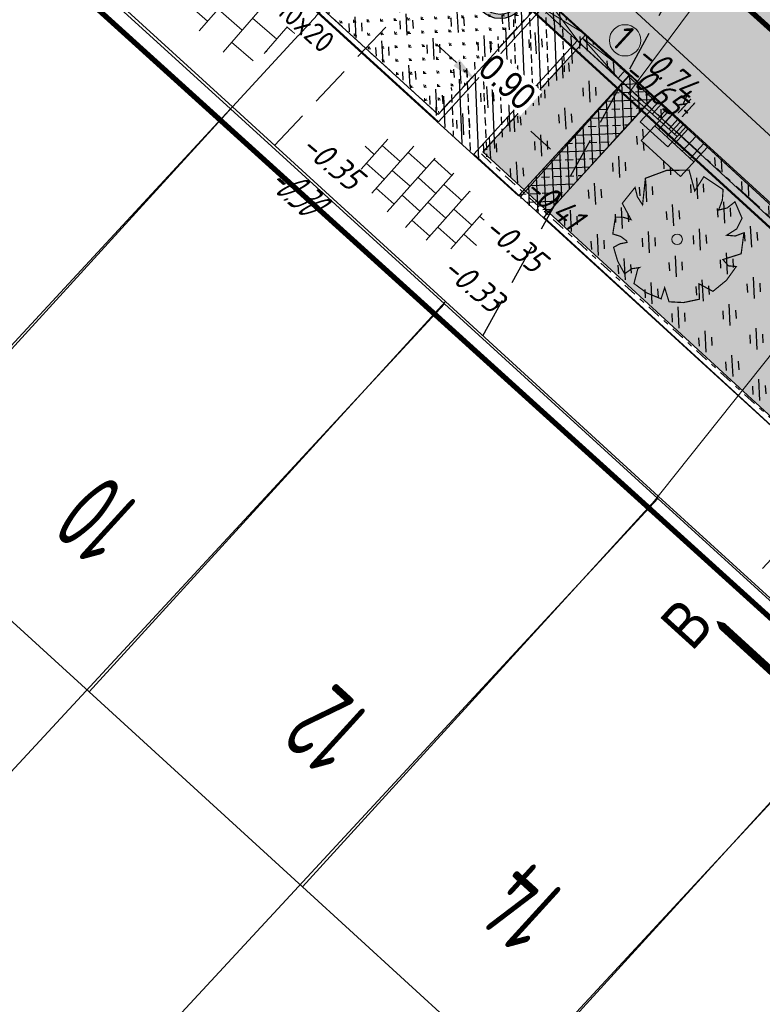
# Model space of a CAD drawing. Header units: metres. Extents: x 111546 to 149831, y 498798 to 507863.
# Tile 931 of 1056: x 111899 to 111913, y 501864 to 501883. Entities that reach past the tile are written whole.
import ezdxf
from ezdxf.enums import TextEntityAlignment as Align

# ---------------------------------------------------------------- set-up
doc = ezdxf.new("R2010")
doc.units = ezdxf.units.M
for name, pattern in [('ACAD_ISO14W100', [24, 12, -3, 0, -3, 0, -3, 0, -3]), ('CENTER', [50.8, 31.75, -6.35, 6.35, -6.35]), ('DASHDOT', [25.4, 12.7, -6.35, 0, -6.35]), ('DASHED', [19.05, 12.7, -6.35]), ('HIDDENX2', [19.05, 12.7, -6.35]), ('RI-VWA', [11, 5, -3, 0, -3])]:
    doc.linetypes.add(name, pattern=pattern)
for name, color, linetype in [('0-bs-hoogte dorpel', 130, 'Continuous'), ('0-dwarsprofiel locatie', 5, 'CENTER'), ('0-hoogte mv-bestaand', 253, 'Continuous'), ('0-werkgrens', 210, 'FENCELINE1'), ('1-aanvullen teelaarde', 153, 'Continuous'), ('1-ontgraven teelaarde tbv aanbrengen cunet', 252, 'DASHED'), ('2-nw-streng-DWA beton', 20, 'DASHED'), ('2-vw-DWA-streng-PVC250-incl grondwerk', 252, 'RI-HWA-V'), ('3-NW-HV-316010+318010-Afwerken zandbed voor wegfundering en menggranulaat-opp', 20, 'Continuous'), ('3-vw-band-ob 6x20', 30, 'Continuous'), ('3-vw-band-trb-13-15x25', 230, 'Continuous'), ('3-vw-HV-304010-Opbreken tegels-opp', 150, 'AI-KADASTRAAL'), ('4-vw-bossage', 3, 'Continuous'), ('4-vw-bossage-omlijsting', 7, 'Continuous'), ('6-OVL-nw-lichtmast', 7, 'Continuous'), ('6-OVL-nw-lichtmast nr', 2, 'Continuous'), ('B01_HOOFDGEBOUW', 1, 'Continuous'), ('B07_TUSSENMUUR', 1, 'Continuous'), ('Q26_BOOM', 252, 'Continuous'), ('temp bestaand', 7, 'Continuous'), ('Z02_HUISNUMMER', 7, 'Continuous')]:
    doc.layers.add(name, color=color, linetype=linetype)
for name, color, linetype, lineweight in [('0-kadastrale percelen', 253, 'AI-KADASTRAAL', 9), ('1-NW-HV-114100-opp-teelaarde-Grond verwerken in groenstroken nieuw', 132, 'KL-MS-N', 13), ('1-ontgraven zand tbv aanbrengen teelaarde', 94, 'RI-VWA', 50), ('2-YY-huisaansluiting DWA 125mm', 10, 'HIDDENX2', 30), ('2-YY-kolkleiding HWA 125mm', 150, 'Continuous', 15), ('3-nw-arcering-trottoir', 2, 'Continuous', 15), ('3-nw-band-ob 10x20', 7, 'Continuous', 13), ('3-nw-band-ob 10x20-achterkant', 7, 'DASHDOT', 13), ('3-nw-band-trb18-20x20-achterkant-betonrug', 20, 'ACAD_ISO14W100', 13), ('3-nw-band-trb18-20x20-voorkant-betonrug', 20, 'Continuous', 13), ('3-nw-band-verloopband-mindervalideband-maaiveld', 7, 'Continuous', 13), ('3-nw-band-verloopband-overgangsband naar verlaagde band trb', 7, 'Continuous', 5), ('3-nw-kolk trottoir', 7, 'Continuous', 13), ('3-nw-maatvoering', 181, 'Continuous', 15), ('3-nw-text-20-herinrichting', 7, 'Continuous', 15), ('3-vw-kolk-trottoirkolk', 50, 'Continuous', 13), ('3-vw-verharding', 3, 'Continuous', 15), ('4-nw-beplanting', 13, 'Continuous', 9)]:
    doc.layers.add(name, color=color, linetype=linetype, lineweight=lineweight)
doc.layers.add('3-nw-menggranulaat', color=7, linetype='Continuous', lineweight=13, true_color=0xebebeb)
doc.styles.get("Standard").update_dxf_attribs({"font": 'isocp-ie.shx'})
doc.styles.add('veysel', font='isocp-ie.shx', dxfattribs={"height": 0.1})
doc.styles.add('Zaanstad', font='ARIALN.TTF')
doc.styles.add('Zaanstad 1-500 2.5mm', font='ARIALN.TTF', dxfattribs={"height": 1.25})
doc.linetypes.add('AI-KADASTRAAL', pattern='A,5.5,-2,["K",Standard,S=1.8,R=0,X=0,Y=-0.9],-2,5.5,-2,[5,NLCS.SHX,S=0.75,R=0,X=0,Y=0],-2', length=19)
doc.linetypes.add('FENCELINE1', pattern='A,6.35,-2.54,[133,ltypeshp.shx,S=2.54,R=0,X=-2.54,Y=0],-2.54,25.4', length=36.83)
doc.linetypes.add('KL-MS-N', pattern='A,4,-1,[103,NLCS.SHX,S=0.75,R=0,X=0,Y=0],-1,4,-1,["M",Standard,S=1,R=0,X=0,Y=-0.5],-2', length=13)
doc.linetypes.add('RI-HWA-V', pattern='A,2.5,[24,NLCS.SHX,S=1,R=0,X=0,Y=0],2.5,-1.8', length=6.8)
doc.dimstyles.new('1-250', dxfattribs={"dimscale": 0.25, "dimtxt": 2, "dimasz": 2, "dimexe": 1, "dimexo": 1, "dimgap": 0.5, "dimtad": 1, "dimzin": 0, "dimdsep": 46, "dimtxsty": 'Zaanstad', "dimcen": 0, "dimclrd": 256, "dimclre": 256, "dimclrt": 256, "dimadec": 0, "dimazin": 0, "dimtfac": 1, "dimtofl": 0, "dimtmove": 0, "dimatfit": 3, "dimfxl": 1, "dimtfill": 1, "dimtolj": 1, "dimtzin": 0, "dimlwd": -1, "dimlwe": -1, "dimarcsym": 0})
pattern_1 = [(47.414373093, (0, 0), (-0.0107000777, 0.2537745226), [0.047625, -0.3115852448]), (2.414373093, (0, 0), (-0.0107000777, 0.25377452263), [0.047625, -0.206375]), (92.414373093, (0, 0), (-0.25377452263, -0.0107000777), [0.047625, -0.206375])]
pattern_2 = [(93.0825, (111898.09375, 501709.10954), (0.4534942, 0.5051169), [0.4, -0.56]), (93.0825, (111898.2071, 501709.2358), (0.4534942, 0.5051169), [0.16, -0.8]), (93.0825, (111897.96747, 501709.2229), (0.4534942, 0.5051169), [0.16, -0.8])]
pattern_3 = [(294.51638, (112010.33835, 501946.37295), (-0.2375469, -0.6359021), [0.4, -0.56]), (294.51638, (112010.27896, 501946.21397), (-0.2375469, -0.6359021), [0.16, -0.8]), (294.51638, (112010.49732, 501946.31356), (-0.2375469, -0.6359021), [0.16, -0.8])]

# ---------------------------------------------------------------- blocks, each defined once
blk = doc.blocks.new('Q26')
at = {"linetype": 'Continuous', "lineweight": 20, "const_width": 0.0225}
blk.add_lwpolyline([(0.757, 0.516), (1.237, 0.371), (1.308, -0.046), (1.235, -0.463), (0.83, -0.494), (1.061, -0.711), (0.757, -1.022), (0.565, -0.971), (0.395, -0.867), (0.404, -1.032), (0.49, -1.198), (0.163, -1.271), (-0.015, -1.136), (-0.097, -0.929), (-0.141, -1.084), (-0.112, -1.255), (-0.489, -1.131), (-0.532, -0.774), (-0.668, -0.854), (-0.707, -0.996), (-0.927, -0.766), (-1.083, -0.479), (-0.894, -0.246), (-1.181, -0.203), (-1.187, 0.104), (-1.122, 0.367), (-0.847, 0.398), (-1.04, 0.503), (-0.879, 0.749), (-0.663, 0.95), (-0.402, 0.826), (-0.388, 0.795), (-0.382, 0.942), (-0.452, 1.088), (-0.194, 1.172), (0.076, 1.199), (0.118, 1.07), (0.119, 0.935), (0.148, 0.935), (0.252, 1.031), (0.325, 1.167), (0.626, 1.059), (0.6, 0.925), (0.525, 0.78), (0.856, 0.885), (1.105, 0.593), (0.924, 0.584)], close=True, dxfattribs=at)
at = {"linetype": 'Continuous', "lineweight": 20}
blk.add_circle((0.001, -0.001), 0.0983, dxfattribs=at)
blk = doc.blocks.new('6-OVL-LM 5.0m')
at = {"linetype": 'ByBlock', "lineweight": -2}
h = blk.add_hatch(color=0, dxfattribs=at)
h.paths.add_polyline_path([(-0.002, 0.48, 1), (0.002, -0.48, 1)])
h.paths.add_polyline_path([(0.002, -0.4, -1), (-0.002, 0.4, -1)], flags=16)
h.paths.add_polyline_path([(0, -0.036, -1), (0, 0.036, -1)], flags=0)
blk.add_hatch(color=0, dxfattribs=at).paths.add_polyline_path([(1.201, -0.094), (1.199, 0.106), (0.759, 0.104), (0.76, -0.096)])
at = {"color": 0, "linetype": 'ByBlock', "lineweight": -2}
blk.add_lwpolyline([(0.76, 0.004), (0.48, 0.002)], dxfattribs=at)
blk.add_lwpolyline([(0.76, -0.096), (1.201, -0.094), (1.199, 0.106), (0.759, 0.104)], close=True, dxfattribs=at)
for radius in [0.48, 0.4, 0.036]:
    blk.add_circle((0, 0), radius, dxfattribs=at)
at = {"layer": '6-OVL-nw-lichtmast nr', "linetype": 'ByBlock', "lineweight": -2, "style": 'Zaanstad'}
blk.add_attdef('MAST', (1.307, 0.277), '', height=0.4, dxfattribs=at)
at = {"layer": '6-OVL-nw-lichtmast nr', "linetype": 'ByBlock', "lineweight": -2, "style": 'Zaanstad', "flags": 1}
blk.add_attdef('STRAAT', (1.307, -0.583), '', height=0.4, dxfattribs=at)
blk = doc.blocks.new('tgls')
at = {"linetype": 'Continuous'}
for p, q in [((-1.018, -0.663), (-1.018, 0.575)), ((-0.418, -0.668), (-0.418, 0.573)), ((0.182, -0.673), (0.182, 0.57)), ((0.782, -0.678), (0.782, 0.568)), ((-1.018, 0.329), (-1.552, 0.329)), ((0.182, 0.329), (-0.418, 0.329)), ((1.218, 0.329), (0.782, 0.329)), ((-1.618, 0.029), (-1.635, 0.029)), ((-1.618, -0.658), (-1.618, 0.09)), ((-0.418, 0.029), (-1.018, 0.029)), ((0.782, 0.029), (0.182, 0.029)), ((-1.018, -0.271), (-1.618, -0.271)), ((0.182, -0.271), (-0.418, -0.271)), ((1.382, -0.271), (0.782, -0.271)), ((1.382, -0.682), (1.382, -0.248)), ((-1.618, -0.571), (-1.803, -0.571)), ((-0.418, -0.571), (-1.018, -0.571)), ((0.782, -0.571), (0.182, -0.571)), ((1.473, -0.571), (1.382, -0.571))]:
    blk.add_line(p, q, dxfattribs=at)
blk = doc.blocks.new('straatkolk_M')
at = {"linetype": 'Continuous'}
for p, q in [((-0.404, 0.475), (-0.569, -0.255)), ((0.569, 0.255), (-0.404, 0.475)), ((0.569, 0.255), (0.404, -0.475)), ((0.404, -0.475), (-0.569, -0.255))]:
    blk.add_line(p, q, dxfattribs=at)
blk = doc.blocks.new('Bestaande trottoirkolk')
for points in [[(-0.4, 0.374), (-0.4, 0.748)], [(-0.2, 0.374), (-0.2, 0.748)], [(0, 0.374), (0, 0.748)], [(0.2, 0.374), (0.2, 0.748)], [(0.4, 0.374), (0.4, 0.748)], [(-0.499, 0.374), (0.499, 0.374)]]:
    blk.add_lwpolyline(points)
at = {"rotation": 12.74062106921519}
blk.add_blockref('straatkolk_M', (0, 0.374), dxfattribs=at)
blk = doc.blocks.new('*U738')
blk.add_line((0.225, 0), (-0.225, 0))
for points in [[(-0.28, -0.262), (-0.28, 0)], [(0, -0.262), (0, 0)], [(-0.14, -0.262), (-0.14, 0)], [(0.14, -0.262), (0.14, 0)], [(0.28, -0.262), (0.28, 0)], [(0.349, -0.262), (-0.349, -0.262)]]:
    blk.add_lwpolyline(points)
at = {"xscale": -0.7000000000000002, "yscale": 0.7000000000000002, "zscale": 0.7000000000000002, "rotation": 347.2593789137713}
blk.add_blockref('straatkolk_M', (0, -0.262), dxfattribs=at)
at = {"linetype": 'DASHDOT', "lineweight": 5, "width": 0.665014}
blk.add_text('tk', height=0.3703, rotation=179.9746, dxfattribs=at).set_placement((0.214, 0.438))
blk = doc.blocks.new('3-eindverloopband 18-20')
at = {"ltscale": 0.02}
h = blk.add_hatch(color=253, dxfattribs=at)
h.dxf.hatch_style = 1
h.paths.add_polyline_path([(0, 0), (1, 0), (1, -0.2), (0, -0.2)])
blk.add_line((1, 0), (0, -0.1))
at = {"flags": 128}
blk.add_lwpolyline([(1, 0), (0, 0)], dxfattribs=at)
for points in [[(1, 0), (1, -0.2), (0, -0.2), (0, 0)], [(0, -0.1), (1, -0.2)]]:
    blk.add_lwpolyline(points)
at = {"ltscale": 0.02}
blk.add_lwpolyline([(0, 0), (1, 0), (1, -0.2), (0, -0.2)], close=True, dxfattribs=at)
blk = doc.blocks.new('mindervalide band-middenstuk')
at = {"ltscale": 0.02}
h = blk.add_hatch(color=253, dxfattribs=at)
h.dxf.hatch_style = 1
h.paths.add_polyline_path([(112034.806, 501460.012), (112034.898, 501460.189), (112035.785, 501459.728), (112035.693, 501459.55)])
at = {"extrusion": (5.63262e-06, -1.48068e-05, 1), "elevation": -6.794}
blk.add_lwpolyline([(112034.898, 501460.189), (112035.693, 501459.55), (112035.785, 501459.728), (112034.806, 501460.012), (112034.898, 501460.189), (112035.785, 501459.728), (112035.693, 501459.55), (112034.806, 501460.012)], close=True, dxfattribs=at)
blk = doc.blocks.new('*D1453')
at = {"layer": '3-nw-maatvoering', "ltscale": 0.02, "transparency": 16777216}
for p, q in [((111906.979, 501882.075), (111906.611, 501882.414)), ((111907.253, 501881.634), (111907.178, 501881.553)), ((111907.917, 501881.027), (111907.841, 501880.944)), ((111908.378, 501880.789), (111908.746, 501880.451))]:
    blk.add_line(p, q, dxfattribs=at)
for points in [[(111907.036, 501882.137), (111906.923, 501882.014), (111907.347, 501881.737)], [(111908.435, 501880.851), (111908.322, 501880.728), (111908.01, 501881.128)]]:
    blk.add_solid(points, dxfattribs=at)
at = {"layer": '3-nw-maatvoering', "ltscale": 0.02, "transparency": 16777216, "insert": (111907.936, 501881.712), "char_height": 0.5, "attachment_point": 5, "rotation": 317.4144, "style": 'Zaanstad', "bg_fill": 3, "box_fill_scale": 1.1, "bg_fill_color": 256, "bg_fill_true_color": 13158600, "bg_fill_transparency": 0}
blk.add_mtext('\\A1;0.90', dxfattribs=at)
at = {"layer": 'Defpoints', "color": 0, "ltscale": 0.02, "transparency": 16777216}
for p in [(111907.422, 501881.818), (111908.086, 501881.211), (111908.01, 501881.128)]:
    blk.add_point(p, dxfattribs=at)

msp = doc.modelspace()

# ---------------------------------------------------------------- hatches: boundary and pattern name
at = {"layer": '1-aanvullen teelaarde', "ltscale": 10}
h = msp.add_hatch(dxfattribs=at)
h.set_pattern_fill('ANSI33', color=256, scale=0.047949)
h.set_pattern_definition([(2.414373, (113007.70055, 500874.1267), (-0.01282654, 0.30420793), []), (2.414373, (113007.85906, 500873.981), (-0.01282654, 0.30420793), [0.15223911, -0.076119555])])
h.paths.add_polyline_path([(111908.193, 501879.5709), (111908.623, 501879.1788), (111910.6649, 501881.4249), (111910.2196, 501881.8297)])
at = {"layer": '1-ontgraven teelaarde tbv aanbrengen cunet', "ltscale": 10}
h = msp.add_hatch(dxfattribs=at)
h.set_pattern_fill('ANSI33', color=256, scale=0.047949, angle=90)
h.set_pattern_definition([(92.414373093, (0, 0), (-0.30420793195, -0.01282653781), []), (92.414373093, (0.1457, 0.15852), (-0.30420793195, -0.01282653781), [0.15223910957, -0.07611955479])])
h.paths.add_polyline_path([(111908.3866, 501883.2531), (111906.4698, 501881.1466), (111907.4566, 501880.2005), (111909.3995, 501882.3279)])
at = {"layer": '1-ontgraven zand tbv aanbrengen teelaarde', "lineweight": -3, "ltscale": 0.02}
h = msp.add_hatch(dxfattribs=at)
h.set_pattern_fill('ANSI31', color=256, scale=0.047949, angle=90)
h.set_pattern_definition([(92.414373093, (0, 0), (-0.152103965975, -0.006413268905), [])])
h.paths.add_polyline_path([(111910.2229, 501881.8406), (111910.677, 501881.421), (111908.6135, 501879.1618), (111908.144, 501879.574)])
at = {"layer": '3-nw-arcering-trottoir'}
h = msp.add_hatch(dxfattribs=at)
h.set_pattern_fill('AVH-TEGEL_300X300_HALFST', color=256, scale=1.5, angle=118.21741, style=0, pattern_type=2)
h.set_pattern_definition([(138.24088646, (-304003.457, 209632.76117), (-0.48552822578, 0.13186107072), [0.45, -0.45]), (228.24088646, (-304003.457, 209632.76117), (0.33567815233, -0.2997001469), [])])
edge = h.paths.add_edge_path()
edge.add_ellipse((111906.3411, 501879.6048), major_axis=(-1.0876, 0.892), ratio=0.488545, start_angle=0, end_angle=360)
at = {"layer": '3-vw-HV-304010-Opbreken tegels-opp', "ltscale": 0.01}
h = msp.add_hatch(dxfattribs=at)
h.set_pattern_fill('GOST_GLASS', color=256, scale=0.08)
h.set_pattern_definition(pattern_3)
h.paths.add_polyline_path([(111903.41, 501880.0707), (111904.7008, 501879.939), (111905.0961, 501880.7866), (111903.8053, 501880.9184)], flags=9)
h = msp.add_hatch(dxfattribs=at)
h.set_pattern_fill('GOST_GLASS', color=256, scale=0.08)
h.set_pattern_definition(pattern_3)
h.paths.add_polyline_path([(111901.4565, 501873.7659), (111900.2929, 501874.8263), (111898.9277, 501873.3283), (111900.0913, 501872.2679)], flags=9)
h = msp.add_hatch(dxfattribs=at)
h.set_pattern_fill('GOST_GLASS', color=256, scale=0.08)
h.set_pattern_definition(pattern_3)
h.paths.add_polyline_path([(111905.7932, 501869.8367), (111904.5586, 501870.9619), (111903.1185, 501869.3817), (111904.3532, 501868.2565)], flags=9)
h = msp.add_hatch(dxfattribs=at)
h.set_pattern_fill('GOST_GLASS', color=256, scale=0.08)
h.set_pattern_definition(pattern_3)
h.paths.add_polyline_path([(111909.4377, 501866.4885), (111908.2013, 501867.6151), (111906.8374, 501866.1184), (111908.0737, 501864.9918)], flags=9)
at = {"layer": '4-nw-beplanting', "lineweight": 5, "transparency": 33554687}
h = msp.add_hatch(dxfattribs=at)
h.set_pattern_fill('GRASS', color=256, scale=0.01)
h.set_pattern_definition(pattern_1)
h.paths.add_polyline_path([(111902.2469, 501888.8772), (111908.4982, 501883.1336), (111906.634, 501881.1053), (111900.3721, 501886.8247)])
h = msp.add_hatch(dxfattribs=at)
h.set_pattern_fill('GRASS', color=256, scale=0.01)
h.set_pattern_definition(pattern_1)
h.paths.add_polyline_path([(111909.321, 501882.4161), (111920.9706, 501871.7092), (111919.1225, 501869.6984), (111907.473, 501880.4053)])
at = {"layer": '4-vw-bossage', "ltscale": 0.001}
h = msp.add_hatch(dxfattribs=at)
h.set_pattern_fill('GOST_GLASS', color=256, scale=0.08)
h.set_pattern_definition(pattern_2)
h.paths.add_polyline_path([(111910.2191, 501881.8364), (111908.144, 501879.574), (111900.32, 501886.705), (111902.402, 501889.005)])
h = msp.add_hatch(dxfattribs=at)
h.set_pattern_fill('GOST_GLASS', color=256, scale=0.08)
h.set_pattern_definition(pattern_2)
h.paths.add_polyline_path([(111919.545, 501873.28), (111917.52, 501871.023), (111908.6203, 501879.1758), (111910.677, 501881.421), (111910.9555, 501881.1643), (111910.4483, 501880.614), (111911.1818, 501879.9379), (111911.6891, 501880.4882)])

# ---------------------------------------------------------------- linework, layer by layer
at = {"layer": '0-dwarsprofiel locatie', "extrusion": (-4.3512e-09, 3.96455e-09, 1)}
msp.add_lwpolyline([(111913.4749, 501870.1265, 0.15, 0.15, 0), (111913.4749, 501870.1265, 0.15, 0.15, 0), (111912.5561, 501870.9657, 1, 0, 0), (111911.8578, 501871.6034, 0.15, 0.15, 0)], format="xyseb", dxfattribs=at)
at = {"layer": '0-kadastrale percelen', "ltscale": 0.25}
for p, q in [((111902.74, 501881.21), (111898.727, 501884.869)), ((111889.206, 501866.602), (111902.74, 501881.21)), ((111906.752, 501877.551), (111902.74, 501881.21)), ((111906.752, 501877.551), (111893.215, 501862.939)), ((111910.757, 501873.9), (111906.752, 501877.551)), ((111910.757, 501873.9), (111897.217, 501859.282)), ((111914.77, 501870.241), (111910.757, 501873.9)), ((111901.225, 501855.621), (111914.77, 501870.241))]:
    msp.add_line(p, q, dxfattribs=at)
at = {"layer": '1-NW-HV-114100-opp-teelaarde-Grond verwerken in groenstroken nieuw', "ltscale": 0.02}
msp.add_lwpolyline([(111908.1804, 501879.5573), (111908.6105, 501879.1652), (111910.6524, 501881.4112), (111910.2071, 501881.8161)], close=True, dxfattribs=at)
at = {"layer": '2-nw-streng-DWA beton', "ltscale": 0.1, "const_width": 0.1}
msp.add_lwpolyline([(111928.7984, 501868.3602), (111905.2121, 501889.606)], dxfattribs=at)
at = {"layer": '2-vw-DWA-streng-PVC250-incl grondwerk', "ltscale": 0.2, "flags": 128}
msp.add_lwpolyline([(111928.3787, 501866.4167), (111904.072, 501888.81)], dxfattribs=at)
at = {"layer": '2-YY-huisaansluiting DWA 125mm', "ltscale": 0.06, "elevation": 0}
for points in [[(111907.4746, 501876.9521), (111911.3814, 501884.0489)], [(111917.8586, 501878.2144), (111912.4868, 501872.3228)]]:
    msp.add_lwpolyline(points, dxfattribs=at)
at = {"layer": '2-YY-kolkleiding HWA 125mm', "ltscale": 0.06, "elevation": 0}
msp.add_lwpolyline([(111910.6044, 501881.1604), (111910.2092, 501881.4983), (111912.5709, 501884.6824), (111915.1693, 501884.4658), (111915.985, 501883.7209)], dxfattribs=at)
at = {"layer": '2-YY-kolkleiding HWA 125mm', "ltscale": 0.06}
msp.add_lwpolyline([(111910.5694, 501873.6975), (111916.4637, 501881.0982)], dxfattribs=at)
at = {"layer": '3-nw-band-ob 10x20', "ltscale": 0.02}
for points in [[(111908.5827, 501883.0905), (111906.6404, 501880.964), (111900.2309, 501886.8183)], [(111921.0712, 501871.6836), (111919.1289, 501869.5571), (111907.3049, 501880.357), (111909.2472, 501882.4835)]]:
    msp.add_lwpolyline(points, dxfattribs=at)
at = {"layer": '3-nw-band-ob 10x20-achterkant', "ltscale": 0.02}
for points in [[(111908.5088, 501883.1579), (111906.634, 501881.1053), (111900.3721, 501886.8247)], [(111909.321, 501882.4161), (111907.4462, 501880.3634), (111919.1225, 501869.6984), (111920.9974, 501871.7511)]]:
    msp.add_lwpolyline(points, dxfattribs=at)
at = {"layer": '3-nw-band-trb18-20x20-achterkant-betonrug', "ltscale": 0.05}
msp.add_lwpolyline([(111910.0133, 501881.7842), (111920.2875, 501872.3963)], dxfattribs=at)
at = {"layer": '3-nw-band-trb18-20x20-voorkant-betonrug', "ltscale": 0.05}
msp.add_lwpolyline([(111920.4246, 501872.5464), (111910.1481, 501881.9318)], dxfattribs=at)
at = {"layer": '3-nw-band-verloopband-overgangsband naar verlaagde band trb'}
msp.add_circle((111910.1434, 501882.4939, -0.0008), 0.2937, dxfattribs=at)
at = {"layer": '3-vw-band-ob 6x20', "ltscale": 0.05}
for points in [[(111902.823, 501888.624), (111902.402, 501889.005), (111900.32, 501886.705), (111908.144, 501879.574), (111910.226, 501881.844)], [(111910.677, 501881.421), (111908.614, 501879.169), (111917.52, 501871.023), (111919.545, 501873.28)]]:
    msp.add_lwpolyline(points, dxfattribs=at)
at = {"layer": '3-vw-band-trb-13-15x25', "ltscale": 0.1}
msp.add_lwpolyline([(111902.823, 501888.624), (111910.226, 501881.844), (111910.677, 501881.421), (111919.545, 501873.28), (111919.997, 501872.876), (111926.379, 501867.074), (111926.967, 501866.54)], dxfattribs=at)
at = {"layer": '4-vw-bossage-omlijsting', "ltscale": 0.01}
for points in [[(111910.2191, 501881.8364), (111908.144, 501879.574), (111900.32, 501886.705), (111902.402, 501889.005)], [(111919.545, 501873.28), (111917.52, 501871.023), (111908.6203, 501879.1758), (111910.677, 501881.421), (111910.9555, 501881.1643), (111910.4483, 501880.614), (111911.1818, 501879.9379), (111911.6891, 501880.4882)]]:
    msp.add_lwpolyline(points, close=True, dxfattribs=at)
at = {"layer": 'B01_HOOFDGEBOUW'}
for p, q in [((111898.774, 501884.898), (111902.774, 501881.245)), ((111902.774, 501881.245), (111906.774, 501877.592)), ((111906.774, 501877.592), (111910.773, 501873.939)), ((111910.773, 501873.939), (111914.773, 501870.285)), ((111900.089, 501870.269), (111896.089, 501873.922)), ((111904.088, 501866.615), (111900.089, 501870.269)), ((111908.088, 501862.962), (111904.088, 501866.615))]:
    msp.add_line(p, q, dxfattribs=at)
at = {"layer": 'B07_TUSSENMUUR'}
for p, q in [((111896.089, 501873.922), (111902.774, 501881.245)), ((111900.089, 501870.269), (111906.774, 501877.592)), ((111904.088, 501866.615), (111910.773, 501873.939)), ((111908.088, 501862.962), (111914.773, 501870.285))]:
    msp.add_line(p, q, dxfattribs=at)
at = {"layer": 'temp bestaand', "ltscale": 0.4}
msp.add_lwpolyline([(111909.321, 501882.4161), (111920.9706, 501871.7092), (111919.1225, 501869.6984), (111907.473, 501880.4053)], close=True, dxfattribs=at)

# ---------------------------------------------------------------- block references
at = {"layer": '3-nw-band-verloopband-mindervalideband-maaiveld', "ltscale": 0.02, "extrusion": (5.59474e-06, 2.36699e-05, 1), "rotation": 345.0781796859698}
msp.add_blockref('mindervalide band-middenstuk', (-125474.5978, 46182.3661, 12.508), dxfattribs=at)
at = {"layer": '3-nw-band-verloopband-overgangsband naar verlaagde band trb', "extrusion": (-3.53284e-09, -3.86824e-09, 1), "rotation": 317.5947054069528}
msp.add_blockref('3-eindverloopband 18-20', (111909.4098, 501882.6062, 0), dxfattribs=at)
at = {"layer": '3-nw-kolk trottoir', "ltscale": 0.05, "rotation": 317.5947043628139}
msp.add_blockref('*U738', (111911.0389, 501881.1183), dxfattribs=at)
at = {"layer": '3-vw-kolk-trottoirkolk', "rotation": 317.331956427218}
msp.add_blockref('Bestaande trottoirkolk', (111910.8151, 501880.2759), dxfattribs=at)
at = {"layer": '3-vw-verharding', "rotation": 138.9332947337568}
msp.add_blockref('tgls', (111902.2096, 501883.3762), dxfattribs=at)
at = {"layer": '6-OVL-nw-lichtmast', "ltscale": 0.05, "rotation": 43.72176739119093}
msp.add_blockref('6-OVL-LM 5.0m', (111907.7977, 501883.3806), dxfattribs=at)
at = {"layer": 'Q26_BOOM', "rotation": 100.7367446}
msp.add_blockref('Q26', (111911.12, 501878.76), dxfattribs=at)

# ---------------------------------------------------------------- texts
at = {"layer": '0-bs-hoogte dorpel', "oblique": 25, "width": 0.6}
msp.add_text('-0.30', height=0.6, rotation=318.77646, dxfattribs=at).set_placement((111903.7425, 501879.4867), align=Align.CENTER)
at = {"layer": '0-dwarsprofiel locatie', "insert": (111910.7531, 501871.5983), "char_height": 0.8664, "attachment_point": 1, "rotation": 47.74591, "style": 'Zaanstad 1-500 2.5mm'}
msp.add_mtext_dynamic_manual_height_columns('B', width=1.716491, gutter_width=21.66, heights=[2.939], dxfattribs=at)
at = {"layer": '0-hoogte mv-bestaand', "style": 'veysel', "oblique": 15}
for s, p in [('-0.74', (111910.7964, 501881.7497)), ('-0.65', (111910.5432, 501881.4453)), ('-0.35', (111904.4984, 501880.051)), ('-0.41', (111908.6685, 501879.2782)), ('-0.35', (111907.9337, 501878.5049)), ('-0.33', (111907.1531, 501877.752))]:
    msp.add_text(s, height=0.45, rotation=320, dxfattribs=at).set_placement(p, align=Align.CENTER)
at = {"layer": '3-nw-band-verloopband-overgangsband naar verlaagde band trb', "style": 'veysel'}
msp.add_text('1', height=0.5, rotation=317.41437, dxfattribs=at).set_placement((111909.8579, 501882.4394, -0.0004))
at = {"layer": 'Z02_HUISNUMMER', "linetype": 'DASHDOT', "width": 0.665112}
for s, p in [('10', (111901.14, 501873.698)), ('12', (111905.451, 501869.768)), ('14', (111909.122, 501866.421))]:
    msp.add_text(s, height=1.5, rotation=137.65677, dxfattribs=at).set_placement(p)

# ---------------------------------------------------------------- next in the draw order: texts
at = {"layer": '3-nw-text-20-herinrichting', "color": 0, "insert": (111902.999, 501883.5267), "char_height": 0.408319, "attachment_point": 7, "rotation": 318.37232, "style": 'veysel', "bg_fill": 3, "box_fill_scale": 1.1, "bg_fill_color": 256, "bg_fill_true_color": 13158600, "bg_fill_transparency": 0}
msp.add_mtext('\\A1;ob 10x20', dxfattribs=at)

# ---------------------------------------------------------------- next in the draw order: hatches: boundary and pattern name
at = {"layer": '3-nw-menggranulaat', "ltscale": 0.02}
h = msp.add_hatch(color=256, dxfattribs=at)
h.dxf.hatch_style = 1
edge = h.paths.add_edge_path(flags=17)
edge.add_line((111945.4205, 501891.0356), (111945.6729, 501890.794))
edge.add_line((111945.6729, 501890.794), (111945.6874, 501890.807))
edge.add_line((111945.6874, 501890.807), (111945.7046, 501890.8177))
edge.add_line((111945.7046, 501890.8177), (111945.7238, 501890.8259))
edge.add_line((111945.7238, 501890.8259), (111945.7445, 501890.8318))
edge.add_line((111945.7445, 501890.8318), (111945.7662, 501890.8351))
edge.add_line((111945.7662, 501890.8351), (111945.7883, 501890.836))
edge.add_line((111945.7883, 501890.836), (111945.8102, 501890.8344))
edge.add_line((111945.8102, 501890.8344), (111945.8314, 501890.8303))
edge.add_line((111945.8314, 501890.8303), (111945.8513, 501890.8237))
edge.add_line((111945.8513, 501890.8237), (111945.8693, 501890.8145))
edge.add_line((111945.8693, 501890.8145), (111945.8849, 501890.8028))
edge.add_arc((111943.4234, 501888.1077), 3.65, -30.75903, 47.59341, ccw=False)
edge.add_line((111946.56, 501886.241), (111946.396, 501885.9655))
edge.add_line((111946.396, 501885.9655), (111953.9762, 501881.4542))
edge.add_line((111953.9762, 501881.4542), (111958.2826, 501888.69))
edge.add_line((111958.2826, 501888.69), (111956.8741, 501889.9773))
edge.add_line((111956.8741, 501889.9773), (111951.4568, 501894.3664))
edge.add_line((111951.4568, 501894.3664), (111933.3048, 501910.9454))
edge.add_arc((111934.4175, 501912.1637), 1.65, 137.59341, 227.59341, ccw=False)
edge.add_line((111933.1992, 501913.2764), (111952.7546, 501934.6874))
edge.add_line((111952.7546, 501934.6874), (111952.7652, 501934.6999))
edge.add_line((111952.7652, 501934.6999), (111952.7884, 501934.7244))
edge.add_line((111952.7884, 501934.7244), (111958.8189, 501941.3271))
edge.add_arc((111962.9907, 501937.5168), 5.65, 65.58791, 137.59341, ccw=False)
edge.add_line((111965.3258, 501942.6617), (111990.2953, 501931.3286))
edge.add_line((111990.2953, 501931.3286), (111992.5123, 501928.7742))
edge.add_line((111992.5123, 501928.7742), (111996.2832, 501938.3855))
edge.add_line((111996.2832, 501938.3855), (111993.0828, 501937.6602))
edge.add_line((111993.0828, 501937.6602), (111947.8566, 501958.1872))
edge.add_line((111947.8566, 501958.1872), (111944.1829, 501950.2846))
edge.add_line((111944.1829, 501950.2846), (111946.0273, 501949.4554))
edge.add_arc((111943.3152, 501943.3934), 6.641, -41.72574, 65.89655, ccw=False)
edge.add_line((111948.2716, 501938.9734), (111948.2104, 501938.9056))
edge.add_line((111948.2104, 501938.9056), (111948.1767, 501938.8686))
edge.add_line((111948.1767, 501938.8686), (111919.7385, 501908.7564))
edge.add_line((111919.7385, 501908.7564), (111924.5965, 501904.3126))
edge.add_line((111924.5965, 501904.3126), (111926.7841, 501906.8548))
edge.add_line((111926.7841, 501906.8548), (111926.8718, 501906.9396))
edge.add_arc((111927.9845, 501905.4644), 1.8478, 39.9448, 127.02577, ccw=False)
edge.add_line((111929.4011, 501906.6508), (111929.3935, 501906.5287))
edge.add_line((111929.3935, 501906.5287), (111929.4066, 501906.5141))
edge.add_line((111929.4066, 501906.5141), (111929.4175, 501906.497))
edge.add_line((111929.4175, 501906.497), (111929.426, 501906.4777))
edge.add_line((111929.426, 501906.4777), (111929.4321, 501906.4569))
edge.add_line((111929.4321, 501906.4569), (111929.4359, 501906.4352))
edge.add_line((111929.4359, 501906.4352), (111929.4371, 501906.4131))
edge.add_line((111929.4371, 501906.4131), (111929.4359, 501906.3911))
edge.add_line((111929.4359, 501906.3911), (111929.4321, 501906.3699))
edge.add_line((111929.4321, 501906.3699), (111929.4257, 501906.35))
edge.add_line((111929.4257, 501906.35), (111929.4167, 501906.3319))
edge.add_line((111929.4167, 501906.3319), (111929.338, 501906.2428))
edge.add_line((111929.338, 501906.2428), (111945.4205, 501891.0356))
edge = h.paths.add_edge_path()
edge.add_line((111939.0689, 501884.2217), (111923.2649, 501898.6751))
edge.add_line((111923.2649, 501898.6751), (111923.0035, 501899.3073))
edge.add_line((111923.0035, 501899.3073), (111922.989, 501899.2943))
edge.add_line((111922.989, 501899.2943), (111922.9719, 501899.2837))
edge.add_line((111922.9719, 501899.2837), (111922.9527, 501899.2756))
edge.add_line((111922.9527, 501899.2756), (111922.932, 501899.2699))
edge.add_line((111922.932, 501899.2699), (111922.9104, 501899.2666))
edge.add_line((111922.9104, 501899.2666), (111922.8883, 501899.2659))
edge.add_line((111922.8883, 501899.2659), (111922.8665, 501899.2676))
edge.add_line((111922.8665, 501899.2676), (111922.8453, 501899.2718))
edge.add_line((111922.8453, 501899.2718), (111922.8254, 501899.2785))
edge.add_line((111922.8254, 501899.2785), (111922.8074, 501899.2877))
edge.add_line((111922.8074, 501899.2877), (111922.7918, 501899.2994))
edge.add_line((111922.7918, 501899.2994), (111922.7244, 501899.361))
edge.add_arc((111923.7904, 501900.8134), 1.8016, 142.46827, 233.72181, ccw=False)
edge.add_line((111922.3617, 501901.9109), (111924.5902, 501904.3072))
edge.add_line((111924.5902, 501904.3072), (111919.7344, 501908.7519))
edge.add_line((111919.7344, 501908.7519), (111909.1625, 501897.0827))
edge.add_line((111909.1625, 501897.0827), (111913.8523, 501892.7753))
edge.add_line((111913.8523, 501892.7753), (111915.8761, 501894.9148))
edge.add_arc((111917.0874, 501893.8799), 1.5932, 61.0323, 139.48943, ccw=False)
edge.add_line((111917.8591, 501895.2738), (111918.9555, 501894.4073))
edge.add_line((111918.9555, 501894.4073), (111918.9686, 501894.3928))
edge.add_line((111918.9686, 501894.3928), (111918.9794, 501894.3756))
edge.add_line((111918.9794, 501894.3756), (111918.9879, 501894.3564))
edge.add_line((111918.9879, 501894.3564), (111918.9939, 501894.3357))
edge.add_line((111918.9939, 501894.3357), (111918.9976, 501894.314))
edge.add_line((111918.9976, 501894.314), (111918.9988, 501894.2919))
edge.add_line((111918.9988, 501894.2919), (111918.9974, 501894.27))
edge.add_line((111918.9974, 501894.27), (111918.9936, 501894.2488))
edge.add_line((111918.9936, 501894.2488), (111918.9871, 501894.2289))
edge.add_line((111918.9871, 501894.2289), (111918.9781, 501894.2108))
edge.add_line((111918.9781, 501894.2108), (111918.9664, 501894.1952))
edge.add_line((111918.9664, 501894.1952), (111937.2225, 501877.2639))
edge.add_line((111937.2225, 501877.2639), (111937.3506, 501877.4043))
edge.add_line((111937.3506, 501877.4043), (111937.3651, 501877.4173))
edge.add_line((111937.3651, 501877.4173), (111937.3822, 501877.4279))
edge.add_line((111937.3822, 501877.4279), (111937.4014, 501877.4361))
edge.add_line((111937.4014, 501877.4361), (111937.4221, 501877.4419))
edge.add_line((111937.4221, 501877.4419), (111937.4437, 501877.4452))
edge.add_line((111937.4437, 501877.4452), (111937.4658, 501877.446))
edge.add_line((111937.4658, 501877.446), (111937.4876, 501877.4444))
edge.add_line((111937.4876, 501877.4444), (111937.5088, 501877.4403))
edge.add_line((111937.5088, 501877.4403), (111937.5286, 501877.4336))
edge.add_line((111937.5286, 501877.4336), (111937.5466, 501877.4245))
edge.add_line((111937.5466, 501877.4245), (111937.5622, 501877.4128))
edge.add_line((111937.5622, 501877.4128), (111938.7544, 501876.3239))
edge.add_arc((111936.2929, 501873.6289), 3.65, -30.75903, 47.59341, ccw=False)
edge.add_line((111939.4294, 501871.7622), (111938.385, 501870.0074))
edge.add_arc((111935.2485, 501871.8741), 3.65, 245.34011, 329.24097, ccw=False)
edge.add_line((111933.7256, 501868.557), (111929.0206, 501864.0685))
edge.add_arc((111924.456, 501860.7388), 5.65, -42.41791, 36.11015, ccw=False)
edge.add_line((111928.6271, 501856.9276), (111889.9448, 501814.5917))
edge.add_line((111889.9448, 501814.5917), (111889.9191, 501814.5632))
edge.add_line((111889.9191, 501814.5632), (111886.2337, 501810.5301))
edge.add_arc((111888.7069, 501808.2704), 3.35, 137.58209, 197.54111)
edge.add_line((111885.5126, 501807.2607), (111890.1896, 501792.4643))
edge.add_arc((111884.8023, 501790.7615), 5.65, -42.58489, 17.54111, ccw=False)
edge.add_line((111888.9623, 501786.9382), (111860.4469, 501755.9116))
edge.add_line((111860.4469, 501755.9116), (111859.2031, 501754.8538))
edge.add_arc((111856.663, 501757.1884), 3.45, 227.41511, 317.41511, ccw=False)
edge.add_line((111854.3284, 501754.6482), (111853.4568, 501755.1777))
edge.add_line((111853.4568, 501755.1777), (111841.6617, 501766.0181))
edge.add_line((111841.6617, 501766.0181), (111839.7535, 501767.7719))
edge.add_line((111839.7535, 501767.7719), (111835.8964, 501763.5751))
edge.add_line((111835.8964, 501763.5751), (111836.3161, 501763.1893))
edge.add_line((111836.3161, 501763.1893), (111876.9192, 501725.8727))
edge.add_line((111876.9192, 501725.8727), (111896.1196, 501708.2263))
edge.add_line((111896.1196, 501708.2263), (111899.9767, 501712.4231))
edge.add_line((111899.9767, 501712.4231), (111865.4492, 501744.1559))
edge.add_line((111865.4492, 501744.1559), (111865.3726, 501744.498))
edge.add_arc((111868.3838, 501747.7744), 4.45, 137.6472, 227.41511, ccw=False)
edge.add_line((111865.0952, 501750.7724), (111898.3784, 501787.2824))
edge.add_arc((111895.9027, 501789.5392), 3.35, 317.64716, 383.53609)
edge.add_line((111898.974, 501790.877), (111897.9326, 501793.2678))
edge.add_line((111897.9326, 501793.2678), (111893.2508, 501804.0168))
edge.add_arc((111897.6973, 501805.9535), 4.85, 137.58209, 203.53609, ccw=False)
edge.add_line((111894.1169, 501809.225), (111896.1368, 501811.4357))
edge.add_line((111896.1368, 501811.4357), (111933.9229, 501852.7908))
edge.add_arc((111938.094, 501848.9797), 5.65, 58.6164, 137.58209, ccw=False)
edge.add_line((111941.0363, 501853.8031), (111953.1191, 501846.4325))
edge.add_line((111953.1191, 501846.4325), (111956.6082, 501852.1523))
edge.add_line((111956.6082, 501852.1523), (111946.6541, 501858.2243))
edge.add_arc((111949.5965, 501863.0477), 5.65, 149.24097, 238.6164, ccw=False)
edge.add_line((111944.7413, 501865.9373), (111953.9493, 501881.412))
edge.add_line((111953.9493, 501881.412), (111946.3755, 501885.9311))
edge.add_line((111946.3755, 501885.9311), (111945.5156, 501884.4862))
edge.add_arc((111942.3791, 501886.3529), 3.65, 227.59341, 329.24097, ccw=False)
edge.add_line((111939.9176, 501883.6579), (111939.889, 501883.6834))
edge.add_line((111939.889, 501883.6834), (111939.8577, 501883.7108))
edge.add_line((111939.8577, 501883.7108), (111939.7902, 501883.77))
edge.add_line((111939.7902, 501883.77), (111939.7218, 501883.8337))
edge.add_line((111939.7218, 501883.8337), (111939.6895, 501883.8666))
edge.add_line((111939.6895, 501883.8666), (111939.6596, 501883.8999))
edge.add_line((111939.6596, 501883.8999), (111939.6328, 501883.9333))
edge.add_line((111939.6328, 501883.9333), (111939.6101, 501883.9666))
edge.add_line((111939.6101, 501883.9666), (111939.5924, 501883.9996))
edge.add_line((111939.5924, 501883.9996), (111939.5804, 501884.032))
edge.add_line((111939.5804, 501884.032), (111939.5751, 501884.0637))
edge.add_line((111939.5751, 501884.0637), (111939.5772, 501884.0942))
edge.add_line((111939.5772, 501884.0942), (111939.5814, 501884.109))
edge.add_line((111939.5814, 501884.109), (111939.5877, 501884.1235))
edge.add_line((111939.5877, 501884.1235), (111939.5963, 501884.1376))
edge.add_line((111939.5963, 501884.1376), (111939.3596, 501884.0053))
edge.add_line((111939.3596, 501884.0053), (111939.0689, 501884.2217))
edge = h.paths.add_edge_path(flags=17)
edge.add_line((111933.0577, 501869.1111), (111912.895, 501887.549))
edge.add_line((111912.895, 501887.549), (111912.8805, 501887.5359))
edge.add_line((111912.8805, 501887.5359), (111912.8633, 501887.5253))
edge.add_line((111912.8633, 501887.5253), (111912.8441, 501887.517))
edge.add_line((111912.8441, 501887.517), (111912.8234, 501887.5112))
edge.add_line((111912.8234, 501887.5112), (111912.8017, 501887.5079))
edge.add_line((111912.8017, 501887.5079), (111912.7796, 501887.507))
edge.add_line((111912.7796, 501887.507), (111912.7577, 501887.5086))
edge.add_line((111912.7577, 501887.5086), (111912.7366, 501887.5127))
edge.add_line((111912.7366, 501887.5127), (111912.7167, 501887.5193))
edge.add_line((111912.7167, 501887.5193), (111912.6986, 501887.5285))
edge.add_line((111912.6986, 501887.5285), (111912.683, 501887.5402))
edge.add_line((111912.683, 501887.5402), (111912.2714, 501887.9162))
edge.add_arc((111913.4223, 501889.4072), 1.8836, 145.26236, 232.33447, ccw=False)
edge.add_line((111911.8745, 501890.4805), (111913.8494, 501892.7722))
edge.add_line((111913.8494, 501892.7722), (111909.1549, 501897.0744))
edge.add_line((111909.1549, 501897.0744), (111901.8785, 501889.0129))
edge.add_line((111901.8785, 501889.0129), (111928.2662, 501864.9107))
edge.add_arc((111924.456, 501860.7388), 5.65, 37.7584, 47.59468, ccw=False)
edge.add_line((111928.9229, 501864.1984), (111933.6754, 501868.5805))
edge.add_arc((111935.2485, 501871.8741), 3.65, 233.53134, 244.47053, ccw=False)
edge.add_line((111933.079, 501868.9388), (111933.0701, 501868.9465))
edge.add_line((111933.0701, 501868.9465), (111933.0624, 501868.9556))
edge.add_line((111933.0624, 501868.9556), (111933.0558, 501868.9659))
edge.add_line((111933.0558, 501868.9659), (111933.0502, 501868.9772))
edge.add_line((111933.0502, 501868.9772), (111933.0458, 501868.9893))
edge.add_line((111933.0458, 501868.9893), (111933.0424, 501869.0021))
edge.add_line((111933.0424, 501869.0021), (111933.039, 501869.0288))
edge.add_line((111933.039, 501869.0288), (111933.0399, 501869.056))
edge.add_line((111933.0399, 501869.056), (111933.0451, 501869.0822))
edge.add_line((111933.0451, 501869.0822), (111933.0493, 501869.0944))
edge.add_line((111933.0493, 501869.0944), (111933.0545, 501869.1059))
edge.add_line((111933.0545, 501869.1059), (111933.0608, 501869.1163))
edge.add_line((111933.0608, 501869.1163), (111933.0682, 501869.1256))
edge.add_line((111933.0682, 501869.1256), (111933.0577, 501869.1111))
edge = h.paths.add_edge_path()
edge.add_line((111992.5179, 501928.7676), (111994.7292, 501926.2197))
edge.add_line((111994.7292, 501926.2197), (111992.7618, 501920.8852))
edge.add_line((111992.7618, 501920.8852), (111990.9535, 501916.2577))
edge.add_line((111990.9535, 501916.2577), (111987.3966, 501907.1552))
edge.add_line((111987.3966, 501907.1552), (111984.5685, 501905.9622))
edge.add_line((111984.5685, 501905.9622), (111979.6175, 501893.2924))
edge.add_line((111979.6175, 501893.2924), (111980.8658, 501890.4421))
edge.add_line((111980.8658, 501890.4421), (111966.3394, 501853.2677))
edge.add_arc((112199.3326, 501762.2227), 250.15, 158.656294, 158.959504)
edge.add_line((111965.8609, 501852.0335), (111958.2211, 501851.1683))
edge.add_line((111958.2211, 501851.1683), (111956.6509, 501852.1262))
edge.add_line((111956.6509, 501852.1262), (111953.1617, 501846.4064))
edge.add_line((111953.1617, 501846.4064), (111954.801, 501845.4065))
edge.add_line((111954.801, 501845.4065), (111961.2929, 501839.1012))
edge.add_arc((112172.9168, 501770.2756), 222.5345, 161.984141, 163.432257)
edge.add_line((111959.6211, 501833.7311), (111947.8873, 501794.3967))
edge.add_arc((111619.3818, 501892.3933), 342.8107, 334.016078, 343.389614, ccw=False)
edge.add_line((111927.5402, 501742.2014), (111914.6403, 501718.2034))
edge.add_arc((111619.3446, 501892.406), 342.85, 327.803063, 329.462534, ccw=False)
edge.add_line((111909.4717, 501709.7249), (111902.159, 501710.4174))
edge.add_line((111902.159, 501710.4174), (111900.0135, 501712.3893))
edge.add_line((111900.0135, 501712.3893), (111896.1564, 501708.1925))
edge.add_line((111896.1564, 501708.1925), (111898.3692, 501706.1588))
edge.add_line((111898.3692, 501706.1588), (111901.9376, 501698.2777))
edge.add_arc((111620.0913, 501891.8095), 341.8946, 319.976566, 325.524268, ccw=False)
edge.add_line((111881.9079, 501671.9368), (111875.8132, 501664.6874))
edge.add_line((111875.8132, 501664.6874), (111881.8015, 501659.8582))
edge.add_line((111881.8015, 501659.8582), (111887.6852, 501667.154))
edge.add_arc((111619.6416, 501892.2362), 350.0133, 319.979072, 330.881819)
edge.add_line((111925.4195, 501721.9153), (111934.2415, 501738.8209))
edge.add_arc((111619.6416, 501892.2362), 350.0133, 334.00373, 336.636623)
edge.add_line((111940.9568, 501753.4345), (111946.615, 501767.3333))
edge.add_arc((111619.5305, 501892.3164), 350.15, 339.087525, 343.389614)
edge.add_line((111955.069, 501792.2218), (111966.8024, 501831.5546))
edge.add_arc((112199.5184, 501762.133), 242.85, 158.656294, 163.389614, ccw=False)
edge.add_line((111973.3246, 501850.5211), (111996.8969, 501910.8449))
edge.add_line((111996.8969, 501910.8449), (111999.7725, 501918.2039))
edge.add_line((111999.7725, 501918.2039), (112014.2094, 501957.3484))
edge.add_line((112014.2094, 501957.3484), (112017.327, 501965.8015))
edge.add_line((112017.327, 501965.8015), (112023.9953, 501969.4553))
edge.add_line((112023.9953, 501969.4553), (112025.9918, 501974.4606))
edge.add_line((112025.9918, 501974.4606), (112023.5855, 501976.2269))
edge.add_line((112023.5855, 501976.2269), (112024.3517, 501978.5545))
edge.add_line((112024.3517, 501978.5545), (112022.3088, 501979.3064))
edge.add_line((112022.3088, 501979.3064), (112022.8152, 501980.6823))
edge.add_line((112022.8152, 501980.6823), (112015.7803, 501983.2979))
edge.add_line((112015.7803, 501983.2979), (112012.7309, 501975.0297))
edge.add_line((112012.7309, 501975.0297), (111999.4836, 501939.1108))
edge.add_line((111999.4836, 501939.1108), (111996.2923, 501938.3876))
edge.add_line((111996.2923, 501938.3876), (111992.5179, 501928.7676))
edge = h.paths.add_edge_path()
edge.add_line((112022.6664, 501569.4539), (112021.9525, 501567.8914))
edge.add_arc((112022.5437, 501567.6213), 0.65, 155.44535, 245.26702)
edge.add_line((112022.2718, 501567.0309), (112030.4099, 501563.2821))
edge.add_arc((112030.6818, 501563.8725), 0.65, 245.26702, 335.61275)
edge.add_line((112031.2738, 501563.6041), (112031.7526, 501564.6357))
edge.add_line((112031.7526, 501564.6357), (112037.7391, 501577.621))
edge.add_line((112037.7391, 501577.621), (112039.5258, 501581.518))
edge.add_line((112039.5258, 501581.518), (112043.4029, 501579.7321))
edge.add_line((112043.4029, 501579.7321), (112042.2053, 501577.1324))
edge.add_arc((112042.7957, 501576.8604), 0.65, 155.26702, 244.8963)
edge.add_line((112042.5199, 501576.2718), (112043.6841, 501575.7264))
edge.add_line((112043.6841, 501575.7264), (112037.3742, 501562.0284))
edge.add_line((112037.3742, 501562.0284), (112036.9034, 501561.0065))
edge.add_arc((112037.4938, 501560.7346), 0.65, 155.26702, 245.26702)
edge.add_line((112037.2219, 501560.1442), (112070.2963, 501544.9086))
edge.add_line((112070.2963, 501544.9086), (112090.0758, 501535.7972))
edge.add_line((112090.0758, 501535.7972), (112106.9799, 501528.0104))
edge.add_line((112106.9799, 501528.0104), (112102.6804, 501518.6766))
edge.add_line((112102.6804, 501518.6766), (112096.6219, 501521.4671))
edge.add_line((112096.6219, 501521.4671), (112098.0341, 501524.5333))
edge.add_line((112098.0341, 501524.5333), (112072.1423, 501536.474))
edge.add_line((112072.1423, 501536.474), (112068.2561, 501528.0329))
edge.add_line((112068.2561, 501528.0329), (112094.1523, 501516.1055))
edge.add_line((112094.1523, 501516.1055), (112096.6009, 501521.4217))
edge.add_line((112096.6009, 501521.4217), (112102.6595, 501518.6312))
edge.add_line((112102.6595, 501518.6312), (112097.7794, 501508.0373))
edge.add_line((112097.7794, 501508.0373), (112065.7267, 501522.8023))
edge.add_line((112065.7267, 501522.8023), (112072.124, 501536.69))
edge.add_line((112072.124, 501536.69), (112023.5558, 501559.0627))
edge.add_arc((112021.6103, 501554.8393), 4.65, 65.26702, 155.26702)
edge.add_line((112017.3868, 501556.7848), (112004.8207, 501529.5055))
edge.add_line((112004.8207, 501529.5055), (111991.5629, 501500.7245))
edge.add_line((111991.5629, 501500.7245), (111991.191, 501493.9811))
edge.add_line((111991.191, 501493.9811), (111981.4392, 501500.8561))
edge.add_line((111981.4392, 501500.8561), (111985.3353, 501503.2189))
edge.add_line((111985.3353, 501503.2189), (111995.4999, 501525.2871))
edge.add_line((111995.4999, 501525.2871), (112013.4446, 501564.2406))
edge.add_line((112013.4446, 501564.2406), (112022.0681, 501582.9609))
edge.add_line((112022.0681, 501582.9609), (112027.6993, 501580.3669))
edge.add_line((112027.6993, 501580.3669), (112027.4871, 501579.9062))
edge.add_line((112027.4871, 501579.9062), (112022.6664, 501569.4539))

# ---------------------------------------------------------------- next in the draw order: linework, layer by layer
at = {"layer": '2-YY-huisaansluiting DWA 125mm', "ltscale": 0.06, "elevation": 0}
msp.add_lwpolyline([(111903.5659, 501880.5218), (111908.9425, 501886.2458)], dxfattribs=at)
at = {"layer": '2-YY-kolkleiding HWA 125mm', "ltscale": 0.06}
msp.add_lwpolyline([(111902.774, 501881.245), (111908.9815, 501887.9871)], dxfattribs=at)
at = {"layer": '3-NW-HV-316010+318010-Afwerken zandbed voor wegfundering en menggranulaat-opp', "const_width": 0.04}
msp.add_lwpolyline([(111901.8785, 501889.0129), (111928.2662, 501864.9107, -0.0429453), (111928.9229, 501864.1984), (111933.6754, 501868.5805, -0.0477675), (111933.079, 501868.9388), (111933.0701, 501868.9465), (111933.0624, 501868.9556), (111933.0558, 501868.9659), (111933.0502, 501868.9772), (111933.0458, 501868.9893), (111933.0424, 501869.0021), (111933.039, 501869.0288), (111933.0399, 501869.056), (111933.0451, 501869.0822), (111933.0493, 501869.0944), (111933.0545, 501869.1059), (111933.0608, 501869.1163), (111933.0682, 501869.1256), (111933.0577, 501869.1111), (111912.895, 501887.549)], format="xyb", dxfattribs=at)

# ---------------------------------------------------------------- next in the draw order: dimensions: what is measured, and where the dimension line sits
at = {"layer": '3-nw-maatvoering', "ltscale": 0.02}
dim = msp.add_linear_dim(base=(111908.01, 501881.1278), p1=(111907.4219, 501881.818), p2=(111908.0865, 501881.211), angle=317.41437, dimstyle='1-250', dxfattribs=at)
dim.commit()
dim.dimension.update_dxf_attribs({"geometry": '*D1453', "text_midpoint": (111907.6787, 501881.4324), "dimtype": 160})

# ---------------------------------------------------------------- next in the draw order: linework, layer by layer
at = {"layer": '0-werkgrens', "ltscale": 0.1}
msp.add_lwpolyline([(111887.0046, 501899.9859, 0.1, 0.1, 0), (111886.5193, 501899.4579, 0.1, 0.1, 0), (111884.5335, 501897.2972, 0.1, 0.1, 0), (111884.5335, 501897.2972, 0.1, 0.1, 0), (111922.6541, 501862.8044, 0.1, 0.1, 0), (111909.3939, 501848.1003, 0.1, 0.1, 0), (111904.6615, 501842.9196, 0.1, 0.1, 0), (111901.5866, 501845.6499, 0.1, 0.1, 0), (111899.6072, 501843.696, 0.1, 0.1, 0), (111902.6215, 501840.9025, 0.1, 0.1, 0), (111889.616, 501826.4268, 0.1, 0.1, 0), (111885.1246, 501830.5172, 0.1, 0.1, 0), (111878.3356, 501823.0085, 0.1, 0.1, 0), (111886.6823, 501815.1058, 0.1, 0.1, 0), (111864.5504, 501791.0009, 0.1, 0.1, 0)], format="xyseb", dxfattribs=at)
at = {"layer": 'temp bestaand', "ltscale": 0.4}
msp.add_lwpolyline([(111902.2469, 501888.8772), (111908.4982, 501883.1336), (111906.634, 501881.1053), (111900.3721, 501886.8247)], close=True, dxfattribs=at)

doc.saveas('drawing.dxf')
